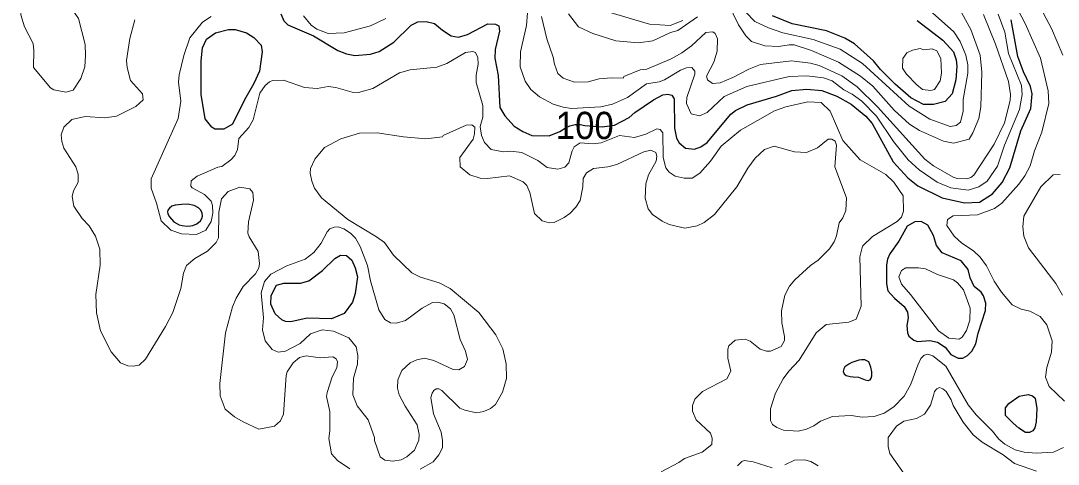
# Model space of a CAD drawing. Extents: x 673.6 to 698.9, y 7012 to 7040.1.
# Drawn here: x 675.997 to 679.033, y 7026.731 to 7028.029 of the extents above; entities that cross this region are included whole.
import ezdxf
from ezdxf.enums import TextEntityAlignment as Align

# ---------------------------------------------------------------- set-up
doc = ezdxf.new("R2010")
doc.units = 0
doc.header["$LTSCALE"] = 0.032
doc.layers.add('1', color=7, linetype='Continuous', lineweight=25)
doc.layers.add('2', color=7, linetype='Continuous', lineweight=13)
doc.layers.add('61', color=7, linetype='Continuous')

msp = doc.modelspace()

# ---------------------------------------------------------------- linework, layer by layer
at = {"layer": '1'}
for points in [[(676.7584, 7028.0492), (676.7669, 7028.0289), (676.7785, 7028.0175), (676.8537, 7027.9847), (676.9257, 7027.9422), (676.9507, 7027.9322), (676.9749, 7027.9273), (677.0212, 7027.9318), (677.0464, 7027.9397), (677.0887, 7027.9666), (677.1397, 7028.0162), (677.1598, 7028.0266), (677.184, 7028.0274), (677.2083, 7028.021), (677.2314, 7028.0014), (677.2567, 7027.9854), (677.2786, 7027.9815), (677.3044, 7027.989), (677.3645, 7028.0207), (677.3869, 7028.0197), (677.396, 7028.0147), (677.3984, 7027.9987), (677.3854, 7027.9453), (677.3846, 7027.9202), (677.3946, 7027.8695), (677.3996, 7027.7757), (677.4136, 7027.7511), (677.441, 7027.7212), (677.4663, 7027.7052), (677.493, 7027.6939), (677.5438, 7027.6924), (677.5751, 7027.7052), (677.5931, 7027.7172), (677.6042, 7027.7213), (677.6201, 7027.726), (677.6343, 7027.726), (677.6478, 7027.7229), (677.6989, 7027.7186), (677.7343, 7027.7233), (677.7773, 7027.7457), (677.7938, 7027.7604), (677.8485, 7027.7979), (677.8766, 7027.8128), (677.8912, 7027.8145), (677.903, 7027.8112), (677.9096, 7027.8009), (677.9106, 7027.7149), (677.9166, 7027.6857), (677.9243, 7027.6718), (677.9426, 7027.6562), (677.9684, 7027.6537), (677.9877, 7027.6602), (678.0063, 7027.6731), (678.0755, 7027.756), (678.0884, 7027.7663), (678.1229, 7027.7835), (678.2088, 7027.8086), (678.2541, 7027.8253), (678.2979, 7027.8294), (678.3411, 7027.8253), (678.3852, 7027.8082), (678.4274, 7027.7847), (678.4702, 7027.7504), (678.4884, 7027.7288), (678.5501, 7027.6163), (678.593, 7027.57), (678.6222, 7027.5462), (678.6932, 7027.5113), (678.7589, 7027.4966), (678.8029, 7027.4984), (678.841, 7027.5223), (678.8692, 7027.5562), (678.8918, 7027.5989), (678.9239, 7027.707), (678.9532, 7027.7724), (678.9565, 7027.8154), (678.9517, 7027.8365), (678.931, 7027.8799), (678.9152, 7027.9248), (678.895, 7028.0321)], [(678.7026, 7027.7926), (678.6683, 7027.7841), (678.6389, 7027.7841), (678.6021, 7027.8034), (678.5561, 7027.8436), (678.5131, 7027.8866), (678.4926, 7027.9121), (678.4372, 7027.9617), (678.4088, 7027.9788), (678.3546, 7028.0002), (678.2547, 7028.0203), (678.1966, 7028.0437)], [(678.6208, 7028.0297), (678.6958, 7027.9727), (678.7262, 7027.9384), (678.734, 7027.9153), (678.7363, 7027.8964), (678.7339, 7027.8565), (678.7225, 7027.8158), (678.7026, 7027.7926)]]:
    msp.add_lwpolyline(points, dxfattribs=at)
for points in [[(676.6792, 7027.8452), (676.652, 7027.7982), (676.6166, 7027.7264), (676.5916, 7027.7119), (676.5656, 7027.7118), (676.5568, 7027.7181), (676.5371, 7027.7423), (676.5251, 7027.8134), (676.5252, 7027.9124), (676.5292, 7027.9502), (676.5413, 7027.9753), (676.5678, 7027.9937), (676.6056, 7028.0036), (676.6253, 7028.0036), (676.6581, 7027.9942), (676.6794, 7027.9806), (676.7006, 7027.9578), (676.7041, 7027.9383), (676.696, 7027.8816)], [(676.4685, 7027.4914), (676.4495, 7027.4899), (676.4398, 7027.4863), (676.4326, 7027.4812), (676.4281, 7027.4748), (676.4269, 7027.4697), (676.4278, 7027.4637), (676.4326, 7027.4556), (676.4456, 7027.4411), (676.4609, 7027.4324), (676.47, 7027.4297), (676.4847, 7027.4282), (676.4941, 7027.4288), (676.5013, 7027.43), (676.5127, 7027.4348), (676.5233, 7027.4435), (676.5269, 7027.4507), (676.5293, 7027.4577), (676.5284, 7027.4658), (676.5242, 7027.4748), (676.5176, 7027.4815), (676.5049, 7027.489), (676.4865, 7027.4923)], [(678.7675, 7027.0498), (678.7799, 7027.062), (678.7923, 7027.0837), (678.799, 7027.1146), (678.8201, 7027.1811), (678.8209, 7027.2028), (678.8144, 7027.2246), (678.8075, 7027.2348), (678.7873, 7027.251), (678.7753, 7027.2771), (678.7691, 7027.301), (678.7494, 7027.3265), (678.6937, 7027.3496), (678.6768, 7027.3716), (678.6686, 7027.4005), (678.6511, 7027.4313), (678.6319, 7027.4422), (678.6136, 7027.4405), (678.5908, 7027.428), (678.5666, 7027.384), (678.5403, 7027.3467), (678.5335, 7027.3317), (678.5305, 7027.3145), (678.5305, 7027.2597), (678.5343, 7027.2387), (678.5545, 7027.2177), (678.5823, 7027.193), (678.5925, 7027.1765), (678.5942, 7027.1597), (678.5901, 7027.1374), (678.5917, 7027.1158), (678.5957, 7027.1065), (678.611, 7027.0948), (678.6218, 7027.0908), (678.657, 7027.0938), (678.6796, 7027.0881), (678.702, 7027.0739), (678.7192, 7027.0529), (678.7405, 7027.0415), (678.754, 7027.0415)], [(676.9068, 7027.1573), (676.8353, 7027.1587), (676.7881, 7027.1485), (676.7725, 7027.1486), (676.7614, 7027.1542), (676.7415, 7027.1713), (676.7297, 7027.1995), (676.73, 7027.2247), (676.7457, 7027.2551), (676.767, 7027.2616), (676.8159, 7027.2608), (676.8406, 7027.2682), (676.8801, 7027.2979), (676.916, 7027.3336), (676.9329, 7027.3428), (676.9503, 7027.342), (676.966, 7027.3284), (676.9762, 7027.306), (676.9827, 7027.2798), (676.9762, 7027.2307), (676.9677, 7027.2054), (676.9437, 7027.1726)], [(678.4202, 7027.0239), (678.4085, 7027.0166), (678.4055, 7027.0103), (678.4043, 7027.0026), (678.4067, 7026.996), (678.413, 7026.9906), (678.4247, 7026.9881), (678.4331, 7026.9873), (678.4486, 7026.9862), (678.4582, 7026.9817), (678.4685, 7026.978), (678.4772, 7026.9761), (678.483, 7026.9782), (678.4861, 7026.9831), (678.4875, 7026.9902), (678.4875, 7027.0019), (678.4849, 7027.0155), (678.4786, 7027.0307), (678.4676, 7027.0372), (678.4575, 7027.037), (678.45, 7027.0354), (678.4294, 7027.0288)], [(678.9376, 7026.8241), (678.9183, 7026.8364), (678.9016, 7026.8515), (678.8791, 7026.874), (678.8786, 7026.8964), (678.8882, 7026.9088), (678.9189, 7026.93), (678.9451, 7026.9353), (678.9574, 7026.9312), (678.9652, 7026.9246), (678.9705, 7026.8943), (678.9689, 7026.8556), (678.9649, 7026.8379), (678.9586, 7026.8285), (678.9489, 7026.8241)]]:
    msp.add_lwpolyline(points, close=True, dxfattribs=at)
at = {"layer": '2'}
for points in [[(679.0466, 7027.9288), (679.0136, 7028.0071), (678.9903, 7028.0505), (678.9217, 7028.2122), (678.9151, 7028.2204), (678.8948, 7028.2808), (678.874, 7028.3305), (678.8638, 7028.4167), (678.8262, 7028.5084), (678.8195, 7028.5501), (678.8313, 7028.5614), (678.8453, 7028.5545), (678.904, 7028.5016), (678.9264, 7028.4737), (678.9744, 7028.3992), (679.035, 7028.3312)], [(678.052, 7028.1134), (678.098, 7028.0173), (678.1195, 7027.9849), (678.1361, 7027.9682), (678.1746, 7027.9555), (678.2142, 7027.9544), (678.2459, 7027.9592), (678.2609, 7027.9584), (678.3109, 7027.9423), (678.3901, 7027.9077), (678.455, 7027.8672), (678.4906, 7027.8376), (678.5529, 7027.7679), (678.5981, 7027.727), (678.6275, 7027.7079), (678.6971, 7027.6766)], [(678.9074, 7028.0765), (678.9359, 7028.0212), (678.9815, 7027.92), (679.0041, 7027.8245), (679.0059, 7027.7867), (678.9852, 7027.7034), (678.9636, 7027.6483), (678.9507, 7027.6048), (678.9354, 7027.5754), (678.9177, 7027.5506), (678.8681, 7027.4952), (678.8463, 7027.4797), (678.7969, 7027.4613), (678.7258, 7027.4579), (678.7095, 7027.4474), (678.7068, 7027.4296), (678.7283, 7027.3986), (678.7509, 7027.3783), (678.7851, 7027.3559), (678.8051, 7027.3374), (678.8236, 7027.3122), (678.8456, 7027.267), (678.8673, 7027.2351), (678.8984, 7027.1982), (678.9249, 7027.1848), (678.95, 7027.1792), (678.9804, 7027.1638), (679.0001, 7027.1391), (679.0149, 7027.0924), (679.0133, 7027.0595), (678.9994, 7027.0146), (678.9962, 7026.9862), (679.007, 7026.9589), (679.051, 7026.9156)], [(677.4799, 7028.0528), (677.4773, 7028.0153), (677.4602, 7027.9387), (677.4586, 7027.8944), (677.4729, 7027.8527), (677.4898, 7027.8285), (677.5155, 7027.8071), (677.5556, 7027.7856), (677.5841, 7027.7767), (677.6094, 7027.7728), (677.6952, 7027.7777), (677.7289, 7027.7852), (677.7731, 7027.8051), (677.8284, 7027.8442), (677.8652, 7027.8502), (677.8812, 7027.8567), (677.9283, 7027.8851), (677.945, 7027.8918), (677.9607, 7027.8927), (677.9695, 7027.8819)], [(678.8144, 7028.048), (678.8492, 7027.9611), (678.8873, 7027.8511), (678.8933, 7027.8135), (678.8926, 7027.7958), (678.8755, 7027.7307), (678.8458, 7027.6679), (678.7861, 7027.5777), (678.7769, 7027.5701), (678.7659, 7027.5666), (678.7378, 7027.5672), (678.7254, 7027.5715), (678.6683, 7027.6047), (678.6432, 7027.6242), (678.5044, 7027.7771), (678.4446, 7027.836), (678.3996, 7027.8684), (678.3332, 7027.8983), (678.3085, 7027.905), (678.253, 7027.9124), (678.1616, 7027.9008), (678.1277, 7027.8879), (678.0814, 7027.8631), (678.0441, 7027.8479), (678.0219, 7027.8454), (678.0065, 7027.8559), (678.0041, 7027.8667), (678.0257, 7027.9078), (678.0354, 7027.9404), (678.0362, 7027.9765), (678.0294, 7027.992), (678.0223, 7027.9971), (678.0018, 7027.9946), (677.9597, 7027.956), (677.9315, 7027.9353), (677.9004, 7027.9177), (677.829, 7027.888), (677.81, 7027.886), (677.7619, 7027.8661), (677.7597, 7027.8608), (677.7249, 7027.8622), (677.6902, 7027.859), (677.658, 7027.8508), (677.6179, 7027.8492), (677.5844, 7027.8617), (677.5693, 7027.8745), (677.559, 7027.9021), (677.5555, 7027.9223), (677.5372, 7027.9765), (677.5211, 7028.0419)], [(677.6006, 7028.0499), (677.6294, 7028.0119), (677.671, 7027.9917), (677.7383, 7027.9707), (677.8049, 7027.9642), (677.8473, 7027.9706), (677.8987, 7027.9945), (677.9203, 7028.0012), (677.9778, 7028.0407)], [(677.9348, 7028.0296), (677.898, 7028.0153), (677.8376, 7028.0198), (677.715, 7028.0551)], [(677.9838, 7027.7514), (678.0061, 7027.7608), (678.0552, 7027.8072), (678.1222, 7027.8367), (678.2458, 7027.8664), (678.2974, 7027.8679), (678.3467, 7027.8621), (678.3717, 7027.853), (678.4053, 7027.8274), (678.4305, 7027.8142), (678.4584, 7027.7943), (678.5011, 7027.75), (678.5508, 7027.676), (678.5938, 7027.6226), (678.6265, 7027.5932), (678.6793, 7027.5568), (678.7192, 7027.5401), (678.7695, 7027.5336), (678.801, 7027.5433), (678.8249, 7027.5596), (678.8558, 7027.6041), (678.8755, 7027.6649), (678.9195, 7027.7691), (678.9278, 7027.8131), (678.9258, 7027.8395), (678.8875, 7027.933), (678.8769, 7027.9959), (678.8571, 7028.0488)], [(678.6474, 7028.0681), (678.7273, 7027.997), (678.7459, 7027.9689), (678.7626, 7027.9285), (678.7684, 7027.9006), (678.7684, 7027.8763), (678.7553, 7027.7993), (678.7552, 7027.7646), (678.7468, 7027.7325), (678.7345, 7027.7224), (678.7171, 7027.7194), (678.657, 7027.7414), (678.5969, 7027.7789), (678.46, 7027.9038), (678.395, 7027.9463), (678.3164, 7027.9744), (678.2269, 7027.9937), (678.1854, 7028.0085), (678.1458, 7028.0271), (678.1178, 7028.0556)], [(678.8062, 7027.7769), (678.8096, 7027.8785), (678.805, 7027.9288), (678.7778, 7028.0034), (678.7507, 7028.0511)], [(676.3309, 7028.0317), (676.3163, 7027.9778), (676.3073, 7027.9128), (676.3089, 7027.8924)], [(676.8648, 7027.8311), (676.8277, 7027.8336), (676.7658, 7027.8556), (676.7341, 7027.8541), (676.7251, 7027.8505), (676.7126, 7027.8395), (676.6968, 7027.8171), (676.6777, 7027.7395), (676.665, 7027.7172), (676.6353, 7027.6847), (676.6318, 7027.6528), (676.6243, 7027.6353), (676.6124, 7027.6218), (676.5856, 7027.6029), (676.5746, 7027.601), (676.5135, 7027.5746), (676.4963, 7027.5607), (676.4947, 7027.5451), (676.4987, 7027.5401), (676.5354, 7027.5204), (676.5548, 7027.5008), (676.5588, 7027.4881), (676.5596, 7027.4662), (676.5545, 7027.4421), (676.5386, 7027.416), (676.5116, 7027.4038), (676.4679, 7027.4053), (676.4367, 7027.4159), (676.4086, 7027.4433), (676.3947, 7027.4954), (676.3788, 7027.539), (676.3792, 7027.5664), (676.4583, 7027.7428), (676.4657, 7027.794), (676.4593, 7027.8496), (676.4609, 7027.871), (676.4745, 7027.9275), (676.492, 7027.9795), (676.5292, 7028.025), (676.5544, 7028.0418)], [(676.8244, 7028.0436), (676.8471, 7028.016), (676.8636, 7028.0045), (676.8968, 7027.9921), (676.9437, 7027.994), (677.0207, 7028.0141), (677.066, 7028.0359)], [(678.6664, 7027.0487), (678.652, 7027.0535), (678.6411, 7027.0506), (678.6306, 7027.041), (678.622, 7027.0213), (678.6023, 7026.9654), (678.5819, 7026.9302), (678.5525, 7026.8991), (678.5234, 7026.8811), (678.4946, 7026.8714), (678.4594, 7026.8689), (678.4269, 7026.8737), (678.3727, 7026.8713), (678.3378, 7026.8573), (678.3178, 7026.8432), (678.297, 7026.8336), (678.2726, 7026.8284), (678.2291, 7026.8306), (678.2096, 7026.8384), (678.1968, 7026.8474), (678.1908, 7026.8593), (678.1915, 7026.8931), (678.2063, 7026.9395), (678.2282, 7026.9812), (678.2446, 7027.0041), (678.2753, 7027.0357), (678.3248, 7027.1155), (678.3538, 7027.1398), (678.4204, 7027.1474), (678.442, 7027.1558), (678.4569, 7027.1943), (678.4529, 7027.3385), (678.4601, 7027.3697), (678.49, 7027.3976), (678.5616, 7027.4418), (678.5741, 7027.4546), (678.5804, 7027.4715), (678.5794, 7027.5168), (678.5519, 7027.5568), (678.5284, 7027.5796), (678.4532, 7027.6221), (678.403, 7027.6788), (678.3659, 7027.7642), (678.3393, 7027.7896), (678.3008, 7027.7917), (678.2356, 7027.7775), (678.2031, 7027.7653), (678.1036, 7027.7092), (678.047, 7027.6618), (678.0155, 7027.618), (677.9843, 7027.5834), (677.9624, 7027.5686), (677.9388, 7027.569), (677.9122, 7027.5746), (677.8947, 7027.5865), (677.8847, 7027.5984), (677.8769, 7027.6294), (677.876, 7027.7009), (677.8684, 7027.711), (677.8587, 7027.7134), (677.826, 7027.6969), (677.7929, 7027.6874), (677.7491, 7027.6937), (677.6956, 7027.6717), (677.6719, 7027.6692), (677.6339, 7027.6721), (677.6172, 7027.6605), (677.6111, 7027.6482), (677.6074, 7027.6347), (677.6013, 7027.6131), (677.5894, 7027.601), (677.5692, 7027.5953), (677.5378, 7027.5993), (677.5107, 7027.62), (677.4638, 7027.6437), (677.431, 7027.6477), (677.4102, 7027.6454), (677.3742, 7027.6527), (677.3546, 7027.6731), (677.3452, 7027.6936), (677.3419, 7027.7198), (677.3493, 7027.7472), (677.35, 7027.7809), (677.3304, 7027.8484), (677.3304, 7027.8697), (677.336, 7027.9018), (677.3353, 7027.9216), (677.3279, 7027.9368), (677.3207, 7027.9394), (677.2984, 7027.9367), (677.244, 7027.9043), (677.2148, 7027.8939), (677.1368, 7027.8853), (677.1053, 7027.877), (677.0279, 7027.831)], [(676.3089, 7027.8924), (676.3185, 7027.8546), (676.354, 7027.8154), (676.3557, 7027.7977), (676.3338, 7027.7781), (676.2779, 7027.7504)], [(677.9695, 7027.8819), (677.9696, 7027.873), (677.9461, 7027.805), (677.9451, 7027.7875), (677.9589, 7027.7565), (677.9838, 7027.7514)], [(677.0279, 7027.831), (676.9859, 7027.8196), (676.9676, 7027.8205), (676.9194, 7027.8343), (676.8968, 7027.8368), (676.8648, 7027.8311)], [(678.6971, 7027.6766), (678.7262, 7027.6709), (678.7723, 7027.6831), (678.7834, 7027.7011), (678.8011, 7027.7428), (678.8062, 7027.7769)], [(676.2779, 7027.7504), (676.2435, 7027.7449), (676.1861, 7027.7488), (676.1474, 7027.7398), (676.1235, 7027.7179), (676.1158, 7027.6958), (676.1174, 7027.6761), (676.1232, 7027.6561), (676.1587, 7027.602), (676.1651, 7027.5801), (676.1651, 7027.5569), (676.1521, 7027.5314), (676.1479, 7027.5148), (676.1532, 7027.4862), (676.177, 7027.4503), (676.1979, 7027.4292), (676.2164, 7027.3987), (676.2288, 7027.3603), (676.23, 7027.3143), (676.2169, 7027.2278), (676.2192, 7027.1741), (676.2305, 7027.1213), (676.2619, 7027.06), (676.2896, 7027.0285), (676.3104, 7027.019), (676.326, 7027.0179), (676.3439, 7027.0212), (676.3625, 7027.0383), (676.421, 7027.1341), (676.4429, 7027.1756), (676.4659, 7027.2455), (676.4734, 7027.2903), (676.4822, 7027.3131), (676.5071, 7027.3334), (676.5441, 7027.3552), (676.5697, 7027.3807), (676.5759, 7027.3942), (676.5768, 7027.4691), (676.5845, 7027.5078), (676.6048, 7027.5293), (676.6389, 7027.5425), (676.6677, 7027.5369), (676.6764, 7027.5263), (676.6786, 7027.5041), (676.6639, 7027.4411), (676.6623, 7027.4078), (676.6655, 7027.3967), (676.6917, 7027.3539), (676.6959, 7027.3188), (676.6943, 7027.3062), (676.6839, 7027.2885), (676.6478, 7027.2511), (676.6277, 7027.2173), (676.6168, 7027.1918), (676.5966, 7027.1157), (676.58, 7026.968), (676.581, 7026.931), (676.596, 7026.8924), (676.6234, 7026.8702), (676.6483, 7026.8549), (676.6938, 7026.8343), (676.7395, 7026.843), (676.7576, 7026.8582), (676.7667, 7026.8781), (676.7741, 7026.9908), (676.7773, 7027.0019), (676.7941, 7027.0284), (676.8133, 7027.0437), (676.8323, 7027.0487), (676.8734, 7027.0422), (676.9106, 7027.0455), (676.9206, 7027.0393), (676.9241, 7027.0309), (676.9228, 7027.0134), (676.9086, 7026.9874), (676.8936, 7026.9413), (676.8924, 7026.9292), (676.9014, 7026.8856), (676.9021, 7026.829), (676.899, 7026.8069), (676.9065, 7026.7612), (676.9242, 7026.7417), (676.9602, 7026.7178)], [(677.2966, 7026.8891), (677.331, 7026.8821), (677.3524, 7026.8855), (677.3715, 7026.8945), (677.3864, 7026.906), (677.407, 7026.9418), (677.4189, 7026.9826), (677.4182, 7027.0253), (677.4085, 7027.069), (677.3878, 7027.1104), (677.338, 7027.175), (677.254, 7027.2458), (677.2213, 7027.262), (677.1671, 7027.2784), (677.1414, 7027.2912), (677.0882, 7027.3435), (677.0616, 7027.3799), (677.0383, 7027.3973), (676.955, 7027.4478), (676.8773, 7027.5108), (676.857, 7027.5395), (676.8491, 7027.5595), (676.8447, 7027.5833), (676.8456, 7027.5973), (676.8577, 7027.6245), (676.8864, 7027.6582), (676.9336, 7027.6836), (676.9885, 7027.7003), (677.0404, 7027.7013), (677.1176, 7027.6898), (677.1828, 7027.684), (677.2314, 7027.6898), (677.2336, 7027.6931), (677.3007, 7027.7234), (677.3177, 7027.7249), (677.3261, 7027.7181), (677.3254, 7027.6987), (677.3209, 7027.6825), (677.2826, 7027.6294), (677.2829, 7027.6016), (677.3112, 7027.5786), (677.3417, 7027.5689), (677.363, 7027.5677), (677.4278, 7027.5755), (677.4673, 7027.5582), (677.478, 7027.5469), (677.4872, 7027.5262), (677.5005, 7027.4656), (677.5228, 7027.4437), (677.544, 7027.4375), (677.558, 7027.4392), (677.5873, 7027.4533), (677.6037, 7027.465), (677.6221, 7027.4838), (677.6346, 7027.5033), (677.6418, 7027.543), (677.6428, 7027.5673), (677.6525, 7027.5837), (677.673, 7027.597), (677.7153, 7027.6018), (677.7413, 7027.6086), (677.8205, 7027.6453), (677.841, 7027.6509), (677.8554, 7027.6434), (677.8586, 7027.6325), (677.8563, 7027.6183), (677.8347, 7027.5782), (677.8268, 7027.5515), (677.8246, 7027.5102), (677.8333, 7027.4786), (677.8455, 7027.4622), (677.8743, 7027.4424), (677.8947, 7027.4332), (677.941, 7027.4226), (677.9765, 7027.4294), (677.9973, 7027.4391), (678.027, 7027.4619), (678.0929, 7027.5429), (678.1248, 7027.5978), (678.1459, 7027.6274), (678.1737, 7027.6521), (678.2015, 7027.6625), (678.2618, 7027.6455), (678.2967, 7027.6438), (678.3284, 7027.6575), (678.3596, 7027.6823), (678.3703, 7027.6823), (678.3805, 7027.6767), (678.3846, 7027.665), (678.3799, 7027.6015), (678.4134, 7027.5111), (678.4118, 7027.4743), (678.4024, 7027.4524), (678.3921, 7027.438), (678.3847, 7027.3999)], [(679.0455, 7027.2264), (679.0262, 7027.2602), (678.9464, 7027.3647), (678.9325, 7027.3987), (678.9295, 7027.4261), (678.9327, 7027.4569), (678.9825, 7027.5432), (679.0187, 7027.5779), (679.0387, 7027.5789)], [(678.3847, 7027.3999), (678.3777, 7027.3826), (678.3643, 7027.3621), (678.331, 7027.3286), (678.308, 7027.3131), (678.2621, 7027.2714)], [(678.2621, 7027.2714), (678.2471, 7027.2528), (678.2331, 7027.2264), (678.2236, 7027.1806), (678.2245, 7027.1449), (678.2326, 7027.1054), (678.2324, 7027.093), (678.2228, 7027.0761), (678.1915, 7027.062), (678.1795, 7027.0621), (678.1608, 7027.0684), (678.1313, 7027.0914), (678.1174, 7027.0971), (678.0881, 7027.0939), (678.0695, 7027.078), (678.0665, 7027.0682), (678.0659, 7027.0414), (678.0748, 7027.0036), (678.0637, 7026.9813), (677.9921, 7026.944), (677.9694, 7026.9219), (677.9632, 7026.9036), (677.9632, 7026.8861), (677.9733, 7026.8613), (678.0161, 7026.8223), (678.0208, 7026.808), (678.0197, 7026.7892), (677.9913, 7026.7663), (677.9395, 7026.7481), (677.9233, 7026.7363), (677.871, 7026.7085)], [(678.859, 7026.8044), (678.8404, 7026.828), (678.7928, 7026.8756), (678.7697, 7026.905), (678.7043, 7027.0183), (678.6664, 7027.0487)], [(678.5825, 7026.7028), (678.5405, 7026.7626), (678.5351, 7026.783), (678.5352, 7026.8095), (678.5596, 7026.8431), (678.581, 7026.8573), (678.6188, 7026.8652), (678.6418, 7026.8779), (678.6594, 7026.904), (678.6678, 7026.932), (678.6706, 7026.944), (678.6775, 7026.9523), (678.6858, 7026.956), (678.6955, 7026.9523), (678.7053, 7026.944), (678.7197, 7026.92), (678.7259, 7026.903), (678.7545, 7026.8542), (678.7843, 7026.8176), (678.811, 7026.7961), (678.8724, 7026.7589), (678.9049, 7026.7333), (678.9696, 7026.7106)], [(677.1657, 7026.7167), (677.2038, 7026.7382), (677.2212, 7026.759), (677.2318, 7026.7792), (677.2318, 7026.8011), (677.2275, 7026.8252), (677.205, 7026.8791), (677.1973, 7026.9266), (677.2009, 7026.9395), (677.2064, 7026.9475)], [(677.2064, 7026.9475), (677.2129, 7026.9523), (677.2212, 7026.9523), (677.2295, 7026.9472), (677.2819, 7026.8956), (677.2966, 7026.8891)], [(679.0481, 7026.7804), (679.0191, 7026.7661), (678.9682, 7026.7637), (678.9337, 7026.7662), (678.907, 7026.7731), (678.8764, 7026.7896), (678.859, 7026.8044)], [(678.0946, 7026.7263), (678.1069, 7026.7388), (678.1142, 7026.7421), (678.1406, 7026.7381), (678.196, 7026.7209)], [(678.2332, 7026.7295), (678.261, 7026.743), (678.2905, 7026.7439), (678.3093, 7026.7392), (678.3303, 7026.7265)]]:
    msp.add_lwpolyline(points, dxfattribs=at)
for points in [[(676.1665, 7028.036), (676.1453, 7028.0669), (676.1264, 7028.0832), (676.1034, 7028.0956), (676.0705, 7028.0998), (676.0343, 7028.0975), (676.0136, 7028.088), (675.9994, 7028.0662), (675.9975, 7028.0467), (676.0087, 7028.0117), (676.0337, 7027.9631), (676.0361, 7027.9424), (676.0346, 7027.8927), (676.0849, 7027.8327), (676.0947, 7027.8273), (676.1295, 7027.8205), (676.1507, 7027.8262), (676.1735, 7027.8601), (676.1848, 7027.8947), (676.1873, 7027.9276), (676.1856, 7027.9601)], [(678.5903, 7027.9352), (678.6069, 7027.9428), (678.6287, 7027.9477), (678.6397, 7027.9446), (678.6639, 7027.9476), (678.6778, 7027.9411), (678.6895, 7027.9187), (678.6911, 7027.8755), (678.6878, 7027.8533), (678.6715, 7027.828), (678.6604, 7027.8253), (678.6364, 7027.8277), (678.6189, 7027.8416), (678.589, 7027.8733), (678.5778, 7027.8906), (678.5781, 7027.9193)], [(677.0144, 7026.8612), (676.9818, 7026.9019), (676.9696, 7026.9342), (676.9711, 7026.9827), (676.9826, 7027.0243), (676.9835, 7027.0496), (676.9791, 7027.0747), (676.9572, 7027.1013), (676.9123, 7027.1204), (676.8792, 7027.125), (676.8455, 7027.1128), (676.8151, 7027.0848), (676.7726, 7027.0626), (676.7506, 7027.0595), (676.7332, 7027.0668), (676.7129, 7027.0929), (676.705, 7027.1249), (676.7082, 7027.1594), (676.7008, 7027.2331), (676.7111, 7027.2662), (676.7291, 7027.2873), (676.7762, 7027.3124), (676.8292, 7027.3312), (676.8548, 7027.3507), (676.8761, 7027.3786), (676.8945, 7027.4116), (676.9023, 7027.4201), (676.9144, 7027.4247), (676.9262, 7027.4257), (676.9429, 7027.4202), (676.9625, 7027.4076), (676.9768, 7027.3934), (676.9903, 7027.3681), (677.0122, 7027.3129), (677.0206, 7027.2678), (677.0453, 7027.1836), (677.0627, 7027.1546), (677.0795, 7027.1453), (677.0966, 7027.144), (677.1231, 7027.1523), (677.1718, 7027.1876), (677.2021, 7027.2048), (677.2183, 7027.2058), (677.2366, 7027.2008), (677.2549, 7027.1864), (677.265, 7027.1685), (677.2834, 7027.0959), (677.2992, 7027.0623), (677.3048, 7027.0381), (677.2963, 7027.0174), (677.2792, 7027.0079), (677.2628, 7027.0087), (677.2061, 7027.0344), (677.1788, 7027.0413), (677.1561, 7027.0369), (677.1365, 7027.0282), (677.1126, 7027.0051), (677.1009, 7026.9778), (677.1003, 7026.9542), (677.1044, 7026.9342), (677.122, 7026.901), (677.1571, 7026.8469), (677.1635, 7026.8185), (677.1627, 7026.8014), (677.1493, 7026.772), (677.1268, 7026.7531), (677.1104, 7026.7442), (677.0865, 7026.7398), (677.0623, 7026.7435), (677.0492, 7026.7524), (677.0322, 7026.801), (677.0327, 7026.8098)], [(678.7561, 7027.2413), (678.7381, 7027.2622), (678.7264, 7027.271), (678.6799, 7027.2869), (678.6448, 7027.3027), (678.6245, 7027.3059), (678.5872, 7027.3059), (678.5748, 7027.298), (678.5665, 7027.2798), (678.5743, 7027.2586), (678.6012, 7027.2281), (678.6826, 7027.1217), (678.7131, 7027.1006), (678.7429, 7027.0977), (678.7516, 7027.1035), (678.7645, 7027.1226), (678.7749, 7027.1528), (678.7757, 7027.1884)]]:
    msp.add_lwpolyline(points, close=True, dxfattribs=at)

# ---------------------------------------------------------------- texts
at = {"layer": '61', "width": 0.95}
msp.add_text('100', height=0.08, rotation=359.928, dxfattribs=at).set_placement((677.6477, 7027.6829), align=Align.CENTER)

doc.saveas('drawing.dxf')
